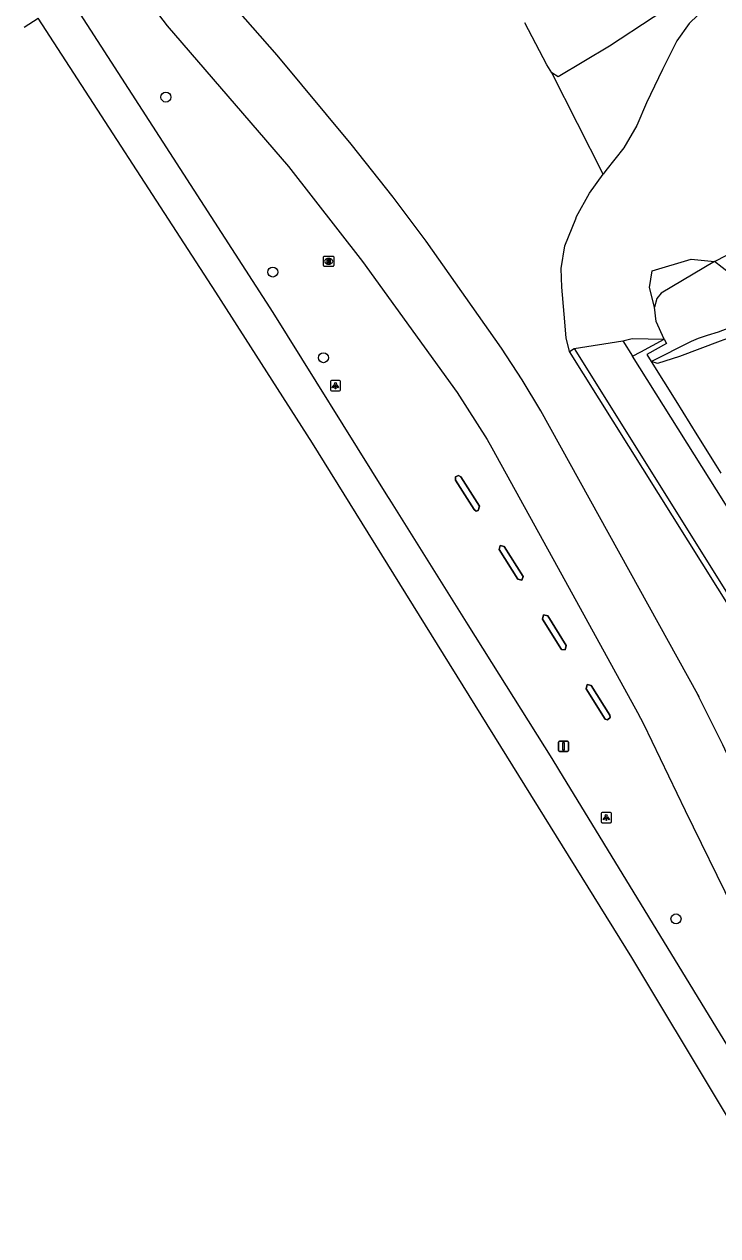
# Model space of a CAD drawing. Extents: x 157767 to 159171, y 387842 to 389425.
# Drawn here: x 157774.9 to 157842.6, y 388835.7 to 388953.9 of the extents above; entities that cross this region are included whole.
import ezdxf

# ---------------------------------------------------------------- set-up
doc = ezdxf.new("R2010")
doc.units = 0
for name, color, linetype in [('IMGEO_Berm_groen', 7, 'Continuous'), ('IMGEO_Boom', 7, 'Continuous'), ('IMGEO_Fietspad_gesloten', 7, 'Continuous'), ('IMGEO_Lichtpunt', 7, 'Continuous'), ('IMGEO_Muur', 7, 'Continuous'), ('IMGEO_Pijler', 7, 'Continuous'), ('IMGEO_Rijbaan_autosnelweg', 7, 'Continuous'), ('IMGEO_Rijbaan_regionaal_gesloten', 7, 'Continuous'), ('IMGEO_Rioolput', 7, 'Continuous'), ('IMGEO_Struiken', 7, 'Continuous'), ('IMGEO_Terreindeel_gesloten', 7, 'Continuous'), ('IMGEO_Terreindeel_open', 7, 'Continuous'), ('IMGEO_Verkeersbordpaal', 7, 'Continuous')]:
    doc.layers.add(name, color=color, linetype=linetype)

msp = doc.modelspace()

# ---------------------------------------------------------------- linework, layer by layer
at = {"layer": 'IMGEO_Berm_groen'}
for points in [[(157860.22, 388967.72), (157860, 388967.58), (157854.4, 388964.33), (157849.59, 388961.34), (157844.87, 388958), (157840.64, 388954.81), (157839.78, 388954.02), (157838.6, 388952.32), (157837.2, 388949.53), (157835.64, 388946.27), (157834.7, 388944.07), (157833.41, 388941.88), (157831.68, 388939.67), (157831.42, 388939.31)], [(157826.4, 388949.2), (157825.92, 388949.97), (157823.77, 388954.06)], [(157831.42, 388939.31), (157826.4, 388949.2)], [(157842.28, 388930.8), (157844.6, 388931.98), (157846.71, 388933.02), (157851.72, 388935.51), (157857.05, 388938.4), (157863.53, 388941.95), (157872.45, 388946.7)], [(157875.23, 388944.05), (157869.92, 388941.26), (157864.77, 388938.81), (157859.87, 388937.23), (157857.2, 388936.64), (157854.31, 388935.28), (157851.2, 388933.13), (157849.51, 388931.46), (157846.5, 388930.12), (157843.75, 388929.62), (157842.28, 388930.8)], [(157828.12, 388922.01), (157827.8, 388923.33), (157827.61, 388925.65), (157827.38, 388928.28), (157827.32, 388930.11), (157827.68, 388932.3), (157828.75, 388934.95), (157828.79, 388935.18), (157830.06, 388937.44), (157831.42, 388939.31)], [(157836.41, 388926.34), (157835.91, 388928.24), (157836.2, 388929.87), (157840, 388931), (157842.28, 388930.8)], [(157842.28, 388930.8), (157837.07, 388927.71), (157836.64, 388927.18), (157836.41, 388926.34)], [(157837.36, 388923.2), (157836.57, 388924.93), (157836.41, 388926.34)], [(157828.59, 388922.29), (157833.34, 388923.04)], [(157833.34, 388923.04), (157834.25, 388923.27), (157837.36, 388923.2)], [(157837.36, 388923.2), (157837.57, 388922.79), (157835.66, 388921.71), (157836.09, 388921.02)], [(157828.12, 388922.01), (157828.59, 388922.29)], [(157850.25, 388887.6), (157849.74, 388887.48), (157828.12, 388922.01)], [(157819.03, 388906.44), (157818.82, 388906.58), (157817, 388909.46), (157817.01, 388909.79), (157817.3, 388909.92), (157817.51, 388909.78), (157819.33, 388906.9), (157819.23, 388906.49), (157819.03, 388906.44)], [(157821.25, 388902.67), (157821.35, 388903.09), (157821.76, 388902.99), (157823.61, 388900.04), (157823.48, 388899.7), (157823.07, 388899.79), (157821.25, 388902.67)], [(157825.5, 388895.89), (157825.59, 388896.3), (157826.01, 388896.21), (157827.81, 388893.31), (157827.71, 388892.9), (157827.35, 388892.93), (157825.5, 388895.89)], [(157831.84, 388886.07), (157831.6, 388886.14), (157829.74, 388889.09), (157829.83, 388889.51), (157830.25, 388889.41), (157832.05, 388886.53), (157832.09, 388886.28), (157831.84, 388886.07)]]:
    msp.add_lwpolyline(points, dxfattribs=at)
at = {"layer": 'IMGEO_Boom'}
for centre in [(157788.76, 388946.83), (157799.18, 388929.76), (157804.12, 388921.4), (157838.51, 388866.64)]:
    msp.add_circle(centre, 0.489, dxfattribs=at)
at = {"layer": 'IMGEO_Fietspad_gesloten'}
for points in [[(157893.37, 388799.14), (157891.54, 388801.85), (157886.78, 388808.43), (157881.27, 388815.83), (157876.73, 388822.32), (157872.42, 388829.11), (157862.45, 388845.65), (157859.62, 388850.56), (157853.15, 388862.93), (157847.74, 388873.58), (157843.07, 388883.63), (157840.75, 388888.31), (157840.64, 388888.53), (157825.34, 388916.23), (157823.52, 388919.23), (157821.49, 388922.32), (157814.14, 388932.77), (157810.94, 388937.06), (157806.84, 388942.23), (157799.61, 388950.92), (157791.78, 388959.86), (157789.53, 388962.88)], [(157784.42, 388959.65), (157788.89, 388953.77), (157800.71, 388940.04), (157807.95, 388930.78), (157817.16, 388918), (157820.09, 388913.41), (157820.54, 388912.59), (157827.37, 388900.21), (157834.77, 388886.78), (157835.34, 388885.67), (157839.39, 388877.23), (157844.06, 388867.73), (157849.95, 388856.18), (157854.61, 388847.32), (157857.74, 388841.58), (157858.45, 388840.36), (157867.04, 388826.48)]]:
    msp.add_lwpolyline(points, dxfattribs=at)
at = {"layer": 'IMGEO_Lichtpunt'}
for p, q in [((157804.8, 388919.08), (157804.8, 388918.27)), ((157804.8, 388919.08), (157804.8, 388918.27)), ((157805.7, 388919.17), (157804.9, 388919.17)), ((157805.7, 388919.17), (157804.9, 388919.17)), ((157805.8, 388918.27), (157805.8, 388919.08)), ((157805.8, 388918.27), (157805.8, 388919.08)), ((157804.9, 388918.18), (157805.7, 388918.18)), ((157804.9, 388918.18), (157805.7, 388918.18)), ((157831.21, 388876.93), (157831.21, 388876.13)), ((157831.21, 388876.93), (157831.21, 388876.13)), ((157832.12, 388877.03), (157831.31, 388877.03)), ((157832.12, 388877.03), (157831.31, 388877.03)), ((157832.21, 388876.13), (157832.21, 388876.93)), ((157832.21, 388876.13), (157832.21, 388876.93)), ((157831.31, 388876.03), (157832.12, 388876.03)), ((157831.31, 388876.03), (157832.12, 388876.03))]:
    msp.add_line(p, q, dxfattribs=at)
for points in [[(157805.18, 388918.74), (157805.21, 388918.71), (157805.03, 388918.45), (157804.99, 388918.48), (157805.18, 388918.74)], [(157805.28, 388918.69), (157805.32, 388918.69), (157805.32, 388918.37), (157805.28, 388918.37), (157805.28, 388918.69)], [(157805.39, 388918.71), (157805.43, 388918.74), (157805.61, 388918.48), (157805.57, 388918.45), (157805.39, 388918.71)], [(157831.59, 388876.6), (157831.63, 388876.57), (157831.44, 388876.31), (157831.4, 388876.33), (157831.59, 388876.6)], [(157831.69, 388876.55), (157831.74, 388876.55), (157831.74, 388876.23), (157831.69, 388876.23), (157831.69, 388876.55)], [(157831.8, 388876.57), (157831.84, 388876.6), (157832.03, 388876.33), (157831.99, 388876.31), (157831.8, 388876.57)]]:
    msp.add_lwpolyline(points, dxfattribs=at)
for centre in [(157805.3, 388918.88), (157831.71, 388876.73)]:
    msp.add_circle(centre, 0.0994, dxfattribs=at)
for centre, start, end in [((157804.9, 388919.08), 90, 180), ((157804.9, 388919.08), 90, 180), ((157805.7, 388919.08), 0, 90), ((157805.7, 388919.08), 0, 90), ((157804.9, 388918.27), 180, 270), ((157804.9, 388918.27), 180, 270), ((157805.7, 388918.27), 270, 0), ((157805.7, 388918.27), 270, 360), ((157831.31, 388876.93), 90, 180), ((157831.31, 388876.93), 90, 180), ((157832.12, 388876.93), 0, 90), ((157832.12, 388876.93), 0, 90), ((157831.31, 388876.13), 180, 270), ((157831.31, 388876.13), 180, 270), ((157832.12, 388876.13), 270, 0), ((157832.12, 388876.13), 270, 360)]:
    msp.add_arc(centre, 0.0946, start, end, dxfattribs=at)
at = {"layer": 'IMGEO_Muur'}
msp.add_lwpolyline([(157840.64, 388888.53), (157840.75, 388888.31)], dxfattribs=at)
at = {"layer": 'IMGEO_Pijler'}
for points in [[(157817.51, 388909.78), (157817.3, 388909.92), (157817.01, 388909.79), (157817, 388909.46), (157818.82, 388906.58), (157819.03, 388906.44), (157819.23, 388906.49), (157819.33, 388906.9)], [(157821.76, 388902.99), (157821.35, 388903.09), (157821.25, 388902.67), (157823.07, 388899.79), (157823.48, 388899.7), (157823.61, 388900.04)], [(157826.01, 388896.21), (157825.59, 388896.3), (157825.5, 388895.89), (157827.35, 388892.93), (157827.71, 388892.9), (157827.81, 388893.31)], [(157830.25, 388889.41), (157829.83, 388889.51), (157829.74, 388889.09), (157831.6, 388886.14), (157831.84, 388886.07), (157832.09, 388886.28), (157832.05, 388886.53)]]:
    msp.add_lwpolyline(points, close=True, dxfattribs=at)
at = {"layer": 'IMGEO_Rijbaan_autosnelweg'}
for points in [[(157877.32, 388941.7), (157863.23, 388933.73), (157851.43, 388927.26), (157847.7, 388925.22), (157845.28, 388924.07), (157843.9, 388923.41), (157842.83, 388923), (157838.86, 388921.53), (157836.72, 388920.82), (157836.09, 388921.02)], [(157836.09, 388921.02), (157840.01, 388923.01), (157840.71, 388923.32), (157841.58, 388923.59), (157842.64, 388923.91), (157843.76, 388924.33), (157844.48, 388924.64)], [(157836.09, 388921.02), (157838.48, 388917.19), (157840.55, 388913.87), (157842.4, 388910.9), (157842.88, 388910.13)]]:
    msp.add_lwpolyline(points, dxfattribs=at)
at = {"layer": 'IMGEO_Rijbaan_regionaal_gesloten'}
for points in [[(157854.16, 388836.87), (157853.42, 388838.1), (157827.08, 388881.23), (157826.42, 388882.28), (157818.25, 388895.32), (157810.75, 388907.3), (157810.23, 388908.12), (157799.21, 388925.81), (157779.43, 388956.5)], [(157774.95, 388953.66), (157776.3, 388954.52)], [(157851.19, 388834.56), (157834.19, 388862.89), (157803.05, 388913.05), (157793.63, 388927.8), (157776.3, 388954.52)]]:
    msp.add_lwpolyline(points, dxfattribs=at)
at = {"layer": 'IMGEO_Rioolput'}
for p, q in [((157804.13, 388930.38), (157804.13, 388931.24)), ((157804.21, 388931.31), (157805.06, 388931.31)), ((157804.62, 388931.09), (157804.65, 388931.09)), ((157805.13, 388931.24), (157805.13, 388930.38)), ((157805.06, 388930.31), (157804.21, 388930.31)), ((157804.64, 388930.53), (157804.62, 388930.53))]:
    msp.add_line(p, q, dxfattribs=at)
for points in [[(157804.13, 388930.38), (157804.13, 388931.24)], [(157804.21, 388931.31), (157805.06, 388931.31)], [(157804.72, 388931.01), (157804.47, 388931.01), (157804.47, 388930.61)], [(157804.65, 388930.93), (157804.59, 388930.93), (157804.59, 388930.85)], [(157805.13, 388931.24), (157805.13, 388930.38)], [(157805.06, 388930.31), (157804.21, 388930.31)], [(157804.47, 388930.61), (157804.59, 388930.61), (157804.59, 388930.77), (157804.6, 388930.77)], [(157804.59, 388930.85), (157804.64, 388930.85)], [(157804.65, 388930.74), (157804.72, 388930.61), (157804.86, 388930.61), (157804.8, 388930.74)]]:
    msp.add_lwpolyline(points, dxfattribs=at)
for centre, radius, start, end in [((157804.21, 388931.23), 0.0765, 91.552, 178.448), ((157804.21, 388931.23), 0.0765, 91.552, 178.448), ((157804.65, 388930.83), 0.0964, 77.0061, 93.1865), ((157804.67, 388930.89), 0.0378, 276.6634, 79.6772), ((157804.72, 388930.9), 0.109, 350.3612, 89.416), ((157805.06, 388931.23), 0.0765, 1.552, 88.448), ((157805.06, 388931.23), 0.0765, 1.552, 88.448), ((157804.21, 388930.39), 0.0765, 181.552, 268.448), ((157804.21, 388930.39), 0.0765, 181.552, 268.448), ((157804.6, 388930.72), 0.0533, 26.0293, 88.6989), ((157804.63, 388931.04), 0.19, 274.7715, 282.9687), ((157804.72, 388930.9), 0.112, 277.5842, 350.9817), ((157804.7, 388930.68), 0.108, 29.5134, 73.7905), ((157805.06, 388930.39), 0.0765, 271.552, 358.448), ((157805.06, 388930.39), 0.0765, 271.552, 358.448)]:
    msp.add_arc(centre, radius, start, end, dxfattribs=at)
for centre, major_axis, ratio, start_param, end_param in [((157804.62, 388930.81), (-0.387, 0.002), 0.722429, 4.712389, 7.853982), ((157804.64, 388930.81), (-0.39, 0.002), 0.717154, 1.570796, 4.712389)]:
    msp.add_ellipse(centre, major_axis=major_axis, ratio=ratio, start_param=start_param, end_param=end_param, dxfattribs=at)
at = {"layer": 'IMGEO_Struiken'}
msp.add_lwpolyline([(157860.19, 388970.11), (157850.56, 388964.4), (157844.26, 388959.84), (157840.55, 388957.44), (157832.02, 388951.81), (157827.03, 388948.82), (157826.4, 388949.2)], dxfattribs=at)
at = {"layer": 'IMGEO_Terreindeel_gesloten'}
for points in [[(157833.34, 388923.04), (157834.28, 388921.54)], [(157834.28, 388921.54), (157835.07, 388921.96), (157837.36, 388923.2)], [(157828.59, 388922.29), (157850.25, 388887.6)]]:
    msp.add_lwpolyline(points, dxfattribs=at)
at = {"layer": 'IMGEO_Terreindeel_open'}
msp.add_lwpolyline([(157851.53, 388894.07), (157834.28, 388921.54)], dxfattribs=at)
at = {"layer": 'IMGEO_Verkeersbordpaal'}
for p, q in [((157827.04, 388883.07), (157827.04, 388883.87)), ((157827.04, 388883.87), (157827.04, 388883.07)), ((157827.14, 388883.97), (157827.93, 388883.97)), ((157827.93, 388883.97), (157827.14, 388883.97)), ((157828.03, 388883.87), (157828.03, 388883.07)), ((157828.03, 388883.07), (157828.03, 388883.87)), ((157827.93, 388882.97), (157827.14, 388882.97)), ((157827.14, 388882.97), (157827.93, 388882.97))]:
    msp.add_line(p, q, dxfattribs=at)
msp.add_lwpolyline([(157827.46, 388883.84), (157827.61, 388883.84), (157827.61, 388883.09), (157827.46, 388883.09), (157827.46, 388883.84)], dxfattribs=at)
for centre, start, end in [((157827.14, 388883.87), 90, 180), ((157827.14, 388883.87), 90, 180), ((157827.93, 388883.87), 0, 90), ((157827.93, 388883.87), 360, 90), ((157827.14, 388883.07), 180, 270), ((157827.14, 388883.07), 180, 270), ((157827.93, 388883.07), 270, 0), ((157827.93, 388883.07), 270, 0)]:
    msp.add_arc(centre, 0.1, start, end, dxfattribs=at)

doc.saveas('drawing.dxf')
